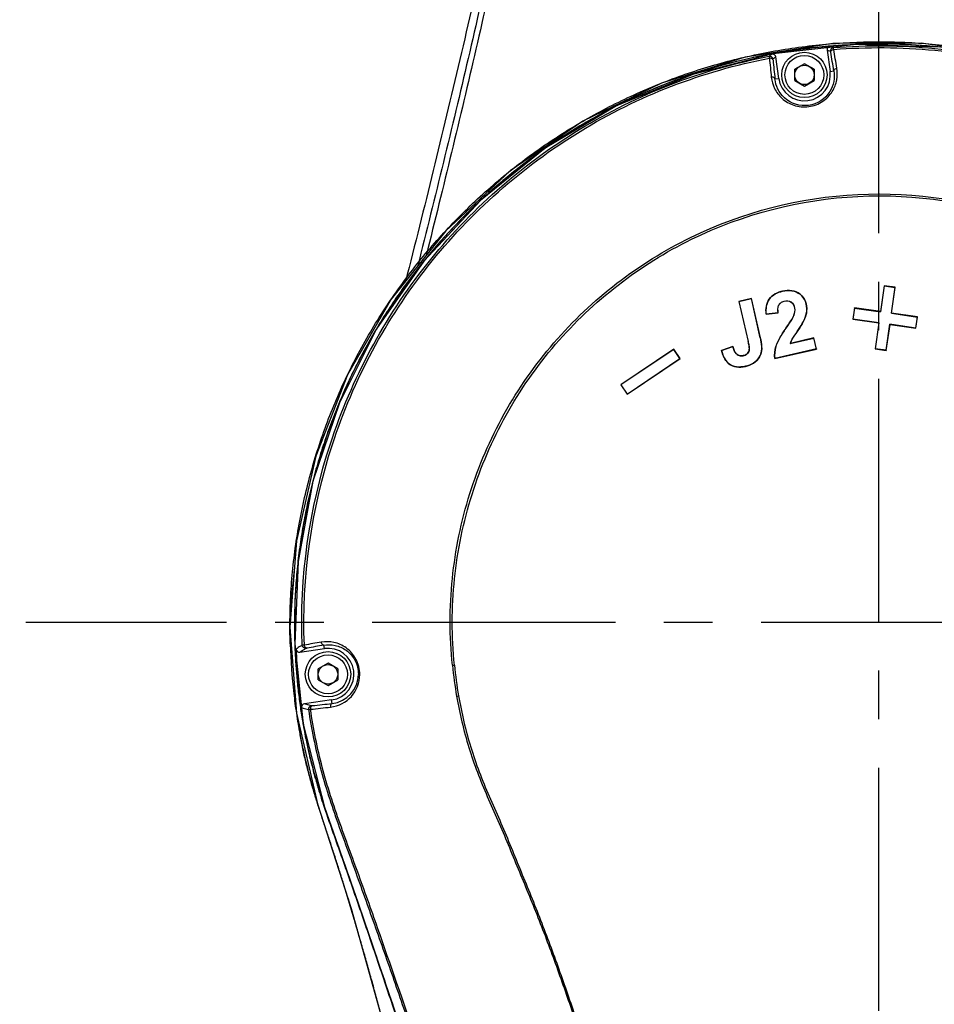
# Model space of a CAD drawing. Header units: millimetres. Extents: x 5828 to 6704, y 123 to 421.
# Tile 271 of 288: x 6551.17 to 6558.22, y 333.91 to 341.51. Entities that reach past the tile are written whole.
import ezdxf

# ---------------------------------------------------------------- set-up
doc = ezdxf.new("R2010")
doc.units = ezdxf.units.MM
doc.linetypes.add('CENTER', pattern=[0.6, 0.375, -0.075, 0.075, -0.075])
for name, color, linetype in [('中心线', 7, 'Continuous'), ('外形图', 7, 'Continuous'), ('尺寸标注', 7, 'Continuous'), ('运动范围', 7, 'Continuous')]:
    doc.layers.add(name, color=color, linetype=linetype)
doc.styles.add('微软雅黑', font='msyh.ttc', dxfattribs={"height": 1.5})
doc.dimstyles.new('尺寸标注_1_20比例', dxfattribs={"dimtxt": 1.5, "dimasz": 1.25, "dimexe": 0.5, "dimexo": 0.4, "dimgap": 0.5, "dimtad": 1, "dimdec": 1, "dimlfac": 20, "dimdsep": 46, "dimtxsty": '微软雅黑', "dimcen": 0.09, "dimadec": 0, "dimazin": 0, "dimtp": 0.01, "dimtm": 0.01, "dimtfac": 1, "dimtdec": 1, "dimtofl": 0, "dimtmove": 0, "dimatfit": 3, "dimfxl": 1, "dimtolj": 1, "dimarcsym": 0})

# ---------------------------------------------------------------- blocks, each defined once
blk = doc.blocks.new('*D1139')
at = {"layer": 'Defpoints', "color": 0}
for p in [(6498.9812, 336.8553), (6559.0462, 312.8006), (6498.9812, 278.1994)]:
    blk.add_point(p, dxfattribs=at)
at = {"layer": '尺寸标注', "color": 0, "lineweight": -2}
for p, q in [((6498.9812, 336.4553), (6498.9812, 277.6994)), ((6559.0462, 312.4006), (6559.0462, 277.6994)), ((6557.7962, 278.1994), (6500.2312, 278.1994))]:
    blk.add_line(p, q, dxfattribs=at)
at = {"layer": '尺寸标注', "color": 0}
for points in [[(6500.2312, 278.4078), (6500.2312, 277.9911), (6498.9812, 278.1994)], [(6557.7962, 277.9911), (6557.7962, 278.4078), (6559.0462, 278.1994)]]:
    blk.add_solid(points, dxfattribs=at)
at = {"layer": '尺寸标注', "color": 0, "insert": (6529.0137, 279.471), "char_height": 1.5, "attachment_point": 5, "style": '微软雅黑'}
blk.add_mtext('\\A1;\\A1;{\\fAlibaba PuHuiTi 3.0 55 Regular|b0|i0|c134|p18;1201.2}', dxfattribs=at)
blk = doc.blocks.new('*D1142')
at = {"layer": 'Defpoints', "color": 0}
for p in [(6543.4438, 336.8553), (6559.0462, 313.1006), (6543.4438, 284.9761)]:
    blk.add_point(p, dxfattribs=at)
at = {"layer": '尺寸标注', "color": 0, "lineweight": -2}
for p, q in [((6543.4438, 336.4553), (6543.4438, 284.4761)), ((6559.0462, 312.7006), (6559.0462, 284.4761)), ((6557.7962, 284.9761), (6544.6938, 284.9761))]:
    blk.add_line(p, q, dxfattribs=at)
at = {"layer": '尺寸标注', "color": 0}
for points in [[(6544.6938, 285.1845), (6544.6938, 284.7678), (6543.4438, 284.9761)], [(6557.7962, 284.7678), (6557.7962, 285.1845), (6559.0462, 284.9761)]]:
    blk.add_solid(points, dxfattribs=at)
at = {"layer": '尺寸标注', "color": 0, "insert": (6551.245, 286.2477), "char_height": 1.5, "attachment_point": 5, "style": '微软雅黑'}
blk.add_mtext('\\A1;\\A1;{\\fAlibaba PuHuiTi 3.0 55 Regular|b0|i0|c134|p18;312}', dxfattribs=at)
blk = doc.blocks.new('*D1144')
at = {"layer": 'Defpoints', "color": 0}
for p in [(6557.7962, 395.6702), (6487.6476, 286.2413), (6537.9972, 286.2413)]:
    blk.add_point(p, dxfattribs=at)
at = {"layer": '尺寸标注', "color": 0, "lineweight": -2}
for p, q in [((6557.3962, 395.6702), (6487.1476, 395.6702)), ((6487.6476, 394.4202), (6487.6476, 287.4913)), ((6537.5972, 286.2413), (6487.1476, 286.2413))]:
    blk.add_line(p, q, dxfattribs=at)
at = {"layer": '尺寸标注', "color": 0}
for points in [[(6487.856, 394.4202), (6487.4393, 394.4202), (6487.6476, 395.6702)], [(6487.4393, 287.4913), (6487.856, 287.4913), (6487.6476, 286.2413)]]:
    blk.add_solid(points, dxfattribs=at)
at = {"layer": '尺寸标注', "color": 0, "insert": (6486.376, 340.9558), "char_height": 1.5, "attachment_point": 5, "rotation": 90, "style": '微软雅黑'}
blk.add_mtext('\\A1;\\A1;{\\fAlibaba PuHuiTi 3.0 55 Regular|b0|i0|c134|p18;2188.6}', dxfattribs=at)

msp = doc.modelspace()

# ---------------------------------------------------------------- linework, layer by layer
at = {"layer": '中心线', "linetype": 'CENTER', "ltscale": 5}
for p, q in [((6557.7962, 330.8596), (6557.7962, 371.8928)), ((6564.7628, 336.8553), (6551.2158, 336.8553))]:
    msp.add_line(p, q, dxfattribs=at)
at = {"layer": '外形图', "linetype": 'ByBlock'}
for p, q in [((6557.397, 341.2718), (6557.4222, 341.2624)), ((6557.397, 341.2718), (6557.4194, 341.1072)), ((6557.445, 341.2908), (6557.4197, 341.3001)), ((6557.023, 341.0533), (6557.0005, 341.2189)), ((6557.2212, 341.1669), (6557.1462, 341.1236)), ((6557.1462, 341.037), (6557.1462, 341.1236)), ((6557.2962, 341.1236), (6557.2212, 341.1669)), ((6557.2962, 341.1236), (6557.2962, 341.037)), ((6556.994, 341.0494), (6557.023, 341.0533)), ((6557.1462, 341.037), (6557.2212, 340.9937)), ((6557.2212, 340.9937), (6557.2962, 341.037)), ((6557.4194, 341.1072), (6557.4484, 341.1112)), ((6557.8364, 339.4539), (6557.8078, 339.2535)), ((6557.8368, 339.4534), (6557.8082, 339.253)), ((6557.8368, 339.4534), (6557.8364, 339.4539)), ((6557.9223, 339.4416), (6557.8364, 339.4539)), ((6557.8368, 339.4534), (6557.9218, 339.4412)), ((6557.8937, 339.2412), (6557.9223, 339.4416)), ((6557.9218, 339.4412), (6557.9223, 339.4416)), ((6557.0528, 339.4114), (6557.0527, 339.4119)), ((6557.8932, 339.2408), (6557.9218, 339.4412)), ((6556.8121, 339.3548), (6556.7157, 339.3327)), ((6556.7162, 339.3324), (6556.7157, 339.3327)), ((6556.7157, 339.3327), (6556.7865, 339.0231)), ((6556.7162, 339.3324), (6556.8118, 339.3542)), ((6556.7162, 339.3324), (6556.7869, 339.0232)), ((6556.8118, 339.3542), (6556.8121, 339.3548)), ((6556.881, 339.0514), (6556.8118, 339.3542)), ((6556.8815, 339.0515), (6556.8121, 339.3548)), ((6556.9258, 339.2335), (6557.0195, 339.2453)), ((6556.9262, 339.234), (6556.9258, 339.2335)), ((6557.0189, 339.2457), (6556.9262, 339.234)), ((6557.0189, 339.2457), (6557.0195, 339.2453)), ((6557.1385, 339.2249), (6557.1381, 339.2251)), ((6557.6074, 339.282), (6557.5952, 339.1962)), ((6557.6078, 339.2815), (6557.5957, 339.1965)), ((6557.6078, 339.2815), (6557.6074, 339.282)), ((6557.8078, 339.2535), (6557.6074, 339.282)), ((6557.6078, 339.2815), (6557.8082, 339.253)), ((6557.8082, 339.253), (6557.8078, 339.2535)), ((6557.8932, 339.2408), (6557.8937, 339.2412)), ((6557.8932, 339.2408), (6558.0936, 339.2122)), ((6558.0941, 339.2126), (6557.8937, 339.2412)), ((6557.5957, 339.1965), (6557.5952, 339.1962)), ((6557.5952, 339.1962), (6557.7956, 339.1676)), ((6557.7961, 339.1679), (6557.5957, 339.1965)), ((6557.7956, 339.1676), (6557.767, 338.9672)), ((6557.7961, 339.1679), (6557.7675, 338.9675)), ((6557.7961, 339.1679), (6557.7956, 339.1676)), ((6557.8525, 338.9554), (6557.8811, 339.1558)), ((6557.8529, 338.9549), (6557.8815, 339.1553)), ((6557.8811, 339.1558), (6557.8815, 339.1553)), ((6558.0815, 339.1272), (6557.8811, 339.1558)), ((6557.8815, 339.1553), (6558.0819, 339.1267)), ((6558.0815, 339.1272), (6558.0936, 339.2122)), ((6558.0819, 339.1267), (6558.0941, 339.2126)), ((6558.0936, 339.2122), (6558.0941, 339.2126)), ((6558.0815, 339.1272), (6558.0819, 339.1267)), ((6556.7869, 339.0232), (6556.7865, 339.0231)), ((6556.881, 339.0514), (6556.8815, 339.0515)), ((6557.1121, 339.0084), (6557.2948, 339.0502)), ((6557.1121, 339.0084), (6557.1127, 339.009)), ((6557.2951, 339.0507), (6557.1127, 339.009)), ((6557.2948, 339.0502), (6557.2951, 339.0507)), ((6557.3141, 338.9657), (6557.2948, 339.0502)), ((6557.3146, 338.9654), (6557.2951, 339.0507)), ((6556.2133, 338.9632), (6555.8052, 338.6891)), ((6556.2132, 338.9626), (6555.8058, 338.689)), ((6556.2132, 338.9626), (6556.2133, 338.9632)), ((6556.261, 338.8913), (6556.2132, 338.9626)), ((6556.2616, 338.8912), (6556.2133, 338.9632)), ((6556.67, 338.9848), (6556.5812, 338.9535)), ((6556.5817, 338.9532), (6556.5812, 338.9535)), ((6556.5817, 338.9532), (6556.6697, 338.9842)), ((6556.6697, 338.9842), (6556.67, 338.9848)), ((6556.9926, 338.8917), (6557.3146, 338.9654)), ((6557.3141, 338.9657), (6556.993, 338.8923)), ((6557.3141, 338.9657), (6557.3146, 338.9654)), ((6557.7675, 338.9675), (6557.767, 338.9672)), ((6557.767, 338.9672), (6557.8529, 338.9549)), ((6557.8525, 338.9554), (6557.7675, 338.9675)), ((6557.8525, 338.9554), (6557.8529, 338.9549)), ((6555.8535, 338.6171), (6556.2616, 338.8912)), ((6555.8536, 338.6177), (6556.261, 338.8913)), ((6556.261, 338.8913), (6556.2616, 338.8912)), ((6556.993, 338.8923), (6556.9926, 338.8917)), ((6555.8058, 338.689), (6555.8052, 338.6891)), ((6555.8052, 338.6891), (6555.8535, 338.6171)), ((6555.8058, 338.689), (6555.8536, 338.6177)), ((6555.8536, 338.6177), (6555.8535, 338.6171)), ((6553.2857, 337.2651), (6553.2543, 336.9553)), ((6553.2524, 336.8199), (6553.3023, 336.1548)), ((6553.328, 336.6263), (6553.5181, 336.6533)), ((6553.3637, 336.6808), (6553.3476, 336.6794)), ((6553.5181, 336.6533), (6553.5143, 336.68)), ((6553.5462, 336.5419), (6553.4712, 336.4986)), ((6553.4712, 336.412), (6553.4712, 336.4986)), ((6553.6212, 336.4986), (6553.5462, 336.5419)), ((6553.6212, 336.4986), (6553.6212, 336.412)), ((6553.4712, 336.412), (6553.5462, 336.3687)), ((6553.5462, 336.3687), (6553.6212, 336.412)), ((6553.5743, 336.2573), (6553.3636, 336.2273)), ((6553.5781, 336.2305), (6553.5743, 336.2573))]:
    msp.add_line(p, q, dxfattribs=at)
for points in [[(6562.6791, 336.7201), (6562.3538, 337.7872), (6562.0081, 338.6128), (6561.5825, 339.322), (6561.1143, 339.9034), (6560.615, 340.3612), (6560.0539, 340.7388), (6559.4407, 341.0298), (6558.7911, 341.2267), (6558.1207, 341.3246), (6557.4394, 341.3218), (6556.7654, 341.2182), (6556.1193, 341.0173), (6555.5113, 340.7229), (6554.9516, 340.3398), (6554.4545, 339.8776), (6554.0336, 339.3493), (6553.6974, 338.7666), (6553.4516, 338.1398), (6553.3021, 337.4852), (6553.2524, 336.8199)], [(6558.2647, 341.2941), (6557.6224, 341.3144), (6556.9803, 341.2438), (6556.3597, 341.0846), (6555.7718, 340.8404), (6555.2223, 340.514), (6554.7224, 340.1116), (6554.2854, 339.6437), (6553.9206, 339.1207), (6553.6336, 338.5512), (6553.4297, 337.9453), (6553.3152, 337.3265), (6553.2907, 336.6905)], [(6553.2907, 336.6905), (6553.3549, 336.0712), (6553.518, 335.4312), (6553.7756, 334.6963), (6554.0739, 333.8179), (6554.4309, 332.7235), (6554.8862, 331.3034)], [(6553.3023, 336.1548), (6553.466, 335.4567), (6553.7239, 334.6474), (6553.9966, 333.6708)]]:
    msp.add_lwpolyline(points, dxfattribs=at)
for centre, radius in [((6557.2212, 341.0803), 0.175), ((6557.2212, 341.0803), 0.15), ((6557.2212, 341.0803), 0.075), ((6553.5462, 336.4553), 0.175), ((6553.5462, 336.4553), 0.15), ((6553.5462, 336.4553), 0.075)]:
    msp.add_circle(centre, radius, dxfattribs=at)
for centre, radius, start, end in [((6557.8013, 336.7397), 4.5762, 94.78401, 100.45162), ((6557.447, 341.2658), 0.025, 94.68314, 187.90302), ((6525.4917, 335.7651), 32.4272, 9.52547, 9.78573), ((6556.954, 341.1991), 0.025, 7.7885, 100.82714), ((6557.2103, 340.8997), 0.4159, 125.09932, 128.84689), ((6595.781, 345.1018), 39.0246, 185.7244, 185.94121), ((6556.9757, 341.2155), 0.025, 7.77042, 100.49858), ((6557.2396, 340.8786), 0.4159, 125.0964, 128.84689), ((6596.5904, 345.168), 39.81, 185.72728, 185.93836), ((6519.6748, 334.7418), 38.3069, 9.57115, 9.78995), ((6557.2212, 341.0803), 0.2, 187.75004, 7.75004), ((6557.6954, 336.8358), 4.4083, 181.55933, 181.88917), ((6557.6726, 336.8423), 4.3845, 181.42433, 181.98437), ((6557.8096, 336.828), 4.5573, 181.73521, 186.55726), ((6557.6936, 336.8357), 4.4065, 181.88918, 182.12591), ((6557.6886, 336.8355), 4.4016, 182.12573, 183.32769), ((6557.6785, 336.8425), 4.3905, 181.9843, 182.21467), ((6557.683, 336.8427), 4.395, 182.2147, 182.59719), ((6557.8689, 336.8527), 4.5811, 182.61726, 189.3343), ((6557.7412, 336.8456), 4.4461, 182.52206, 188.36075), ((6562.7628, 282.8327), 54.6623, 99.76174, 99.90113), ((6562.7328, 283.0975), 54.3697, 99.76177, 99.90112), ((6553.5462, 336.4553), 0.2, 278.08263, 98.08263), ((6554.4339, 337.4614), 0.939, 274.36913, 275.32675), ((6557.8336, 336.8571), 3.3444, 185.69654, 189.83316), ((6557.794, 336.8456), 3.2882, 185.57185, 189.75596), ((6553.5376, 336.4541), 0.2533, 276.39223, 359.82943), ((6553.5535, 336.4562), 0.227, 276.23712, 359.7356), ((6557.8073, 336.8273), 4.555, 186.55281, 188.49019), ((6554.4198, 337.101), 0.8236, 278.28375, 279.34673), ((6547.5525, 389.691), 53.8256, 276.24883, 276.41445), ((6548.1534, 384.5784), 48.6513, 276.21982, 276.40193), ((6557.6493, 336.8026), 4.3951, 188.47574, 190.68017), ((6557.6966, 336.8232), 4.4063, 189.31873, 190.09373), ((6557.7596, 336.8402), 4.4727, 189.59679, 190.13813), ((6560.769, 337.8486), 7.6447, 198.32901, 198.79161), ((6560.7971, 337.8573), 7.6728, 198.35067, 199.18095), ((6534.1766, 328.8407), 20.3925, 16.28186, 16.91394)]:
    msp.add_arc(centre, radius, start, end, dxfattribs=at)
for points, knots in [([(6555.8585, 353.3954), (6555.8652, 352.812), (6555.8629, 351.6441), (6555.8139, 350.1843), (6555.7449, 349.0168), (6555.6781, 348.1413), (6555.5965, 347.2666), (6555.5012, 346.3927), (6555.3913, 345.5201), (6555.262, 344.6498), (6555.1119, 343.7825), (6554.9438, 342.9182), (6554.761, 342.0566), (6554.5644, 341.1979), (6554.3587, 340.3412), (6554.2171, 339.771), (6554.1442, 339.4865)], [0, 0, 0, 0, 0.12449, 0.249171, 0.311577, 0.374021, 0.436504, 0.499024, 0.561572, 0.624144, 0.686744, 0.749368, 0.812008, 0.874659, 0.937325, 1, 1, 1, 1]), ([(6555.9111, 352.6533), (6555.9096, 352.3788), (6555.9053, 351.8291), (6555.8879, 351.0048), (6555.8576, 350.1806), (6555.8147, 349.3572), (6555.7585, 348.5344), (6555.6663, 347.4388), (6555.5218, 346.072), (6555.3301, 344.7107), (6555.1403, 343.6278), (6554.9821, 342.8185), (6554.811, 342.0119), (6554.629, 341.2078), (6554.4376, 340.4058), (6554.3049, 339.8725), (6554.2383, 339.6059)], [0, 0, 0, 0, 0.062442, 0.124995, 0.187482, 0.249988, 0.312499, 0.375004, 0.500011, 0.625015, 0.687516, 0.750018, 0.812516, 0.875013, 0.937507, 1, 1, 1, 1]), ([(6555.9273, 352.6497), (6555.9278, 352.377), (6555.9275, 351.831), (6555.9145, 351.0122), (6555.8871, 350.1936), (6555.8473, 349.3756), (6555.7938, 348.5584), (6555.7269, 347.7421), (6555.6483, 346.9269), (6555.5266, 345.8418), (6555.3768, 344.7599), (6555.1913, 343.6838), (6555.036, 342.8797), (6554.868, 342.0783), (6554.689, 341.2792), (6554.5006, 340.4824), (6554.3696, 339.9525), (6554.3037, 339.6876)], [0, 0, 0, 0, 0.062453, 0.125003, 0.187491, 0.249996, 0.312506, 0.37501, 0.437515, 0.500019, 0.625021, 0.687521, 0.750022, 0.812519, 0.875015, 0.937509, 1, 1, 1, 1]), ([(6553.2544, 336.69), (6553.2533, 336.7253), (6553.252, 336.7959), (6553.2527, 336.9019), (6553.2558, 337.0078), (6553.2634, 337.1489), (6553.2792, 337.3248), (6553.3082, 337.5348), (6553.3471, 337.7432), (6553.3958, 337.9495), (6553.4541, 338.1533), (6553.5219, 338.3541), (6553.599, 338.5516), (6553.6853, 338.7452), (6553.7807, 338.9345), (6553.8849, 339.1191), (6553.9976, 339.2987), (6554.1187, 339.4727), (6554.2478, 339.6409), (6554.4302, 339.8568), (6554.6768, 340.1103), (6554.9457, 340.3399), (6555.1729, 340.5081), (6555.349, 340.6261), (6555.5304, 340.7358), (6555.7167, 340.837), (6555.9076, 340.9293), (6556.1026, 341.0125), (6556.3012, 341.0865), (6556.5032, 341.1511), (6556.7079, 341.2062), (6556.9149, 341.2518), (6557.1239, 341.2877), (6557.3342, 341.314), (6557.5456, 341.3305), (6557.7574, 341.3374), (6557.9694, 341.3344), (6558.181, 341.3216), (6558.3567, 341.3028), (6558.4966, 341.2828), (6558.6359, 341.2595), (6558.8091, 341.2243), (6559.0146, 341.1725), (6559.2175, 341.1111), (6559.4174, 341.0404), (6559.6137, 340.9606), (6559.8061, 340.8717), (6559.9629, 340.7903), (6560.0859, 340.7208), (6560.2073, 340.6485), (6560.3559, 340.5528), (6560.4997, 340.4503), (6560.6118, 340.3642), (6560.6944, 340.2978), (6560.7754, 340.2294), (6560.8811, 340.1357), (6560.9836, 340.0383), (6561.0825, 339.9374), (6561.155, 339.8601), (6561.2257, 339.7812), (6561.2946, 339.7007), (6561.3617, 339.6188), (6561.427, 339.5354), (6561.4907, 339.4508), (6561.5527, 339.365), (6561.6131, 339.278), (6561.672, 339.19), (6561.7293, 339.1011), (6561.7759, 339.0261), (6561.8124, 338.9658), (6561.8484, 338.9051), (6561.8924, 338.8286), (6561.9436, 338.736), (6561.9932, 338.6424), (6562.041, 338.548), (6562.0794, 338.4685), (6562.1092, 338.4046), (6562.131, 338.3564), (6562.1524, 338.3079), (6562.1804, 338.2431), (6562.2075, 338.178), (6562.2337, 338.1125), (6562.253, 338.0632), (6562.2719, 338.0138), (6562.2966, 337.9478), (6562.3267, 337.8649), (6562.3616, 337.7651), (6562.3843, 337.6984), (6562.3954, 337.665)], [0, 0, 0, 0, 0.007814, 0.015629, 0.023443, 0.031257, 0.046884, 0.062511, 0.078136, 0.093762, 0.109389, 0.125015, 0.140643, 0.15627, 0.171899, 0.187528, 0.203157, 0.218787, 0.234416, 0.250045, 0.281293, 0.312542, 0.328171, 0.343799, 0.359428, 0.375057, 0.390686, 0.406315, 0.421944, 0.437573, 0.453202, 0.468831, 0.48446, 0.500089, 0.515717, 0.531345, 0.546973, 0.562602, 0.57823, 0.586044, 0.593859, 0.609487, 0.625116, 0.640743, 0.65637, 0.671997, 0.687624, 0.703251, 0.711066, 0.71888, 0.734509, 0.750138, 0.757953, 0.765769, 0.773584, 0.7814, 0.797029, 0.804844, 0.812658, 0.820471, 0.828282, 0.836092, 0.843902, 0.851711, 0.85952, 0.867329, 0.875136, 0.882941, 0.890746, 0.894648, 0.898551, 0.906356, 0.914162, 0.921969, 0.929776, 0.937584, 0.941488, 0.945391, 0.949295, 0.953198, 0.961004, 0.964906, 0.968808, 0.972709, 0.976609, 0.984408, 0.992205, 1, 1, 1, 1]), ([(6562.7717, 334.0109), (6562.7586, 334.3666), (6562.7095, 335.0771), (6562.6, 335.9606), (6562.4783, 336.6621), (6562.3692, 337.1848), (6562.2506, 337.7053), (6562.1088, 338.2206), (6561.9053, 338.7159), (6561.5601, 339.339), (6561.0042, 340.0433), (6560.1547, 340.7044), (6559.1743, 341.148), (6558.117, 341.3494), (6557.0423, 341.297), (6556.0086, 340.9975), (6555.0758, 340.4605), (6554.294, 339.7212), (6553.7082, 338.8182), (6553.3517, 337.8036), (6553.2806, 337.0884), (6553.2894, 336.7333)], [0, 0, 0, 0, 0.062563, 0.125124, 0.156408, 0.187692, 0.218976, 0.250257, 0.281538, 0.312829, 0.375305, 0.437776, 0.500252, 0.562726, 0.625205, 0.687679, 0.750154, 0.812631, 0.875101, 0.937562, 1, 1, 1, 1]), ([(6561.0834, 339.9012), (6561.0059, 339.9835), (6560.8446, 340.1425), (6560.6285, 340.3254), (6560.4478, 340.4615), (6560.262, 340.5907), (6560.0209, 340.7391), (6559.719, 340.8948), (6559.4063, 341.0273), (6559.0846, 341.1361), (6558.7556, 341.2206), (6558.4211, 341.2799), (6558.0832, 341.3137), (6557.7436, 341.3221), (6557.4044, 341.3053), (6557.1235, 341.2704), (6556.9008, 341.2301), (6556.6798, 341.1814), (6556.4617, 341.1204), (6556.2476, 341.0471), (6556.0892, 340.9861), (6555.9592, 340.9303), (6555.8566, 340.8827), (6555.7549, 340.8332), (6555.6296, 340.7676), (6555.4332, 340.6551), (6555.1959, 340.5008), (6554.9258, 340.2949), (6554.7139, 340.1071), (6554.5532, 339.9478), (6554.4372, 339.8239), (6554.3259, 339.6957), (6554.2196, 339.5634), (6554.1184, 339.4272), (6554.0225, 339.2871), (6553.932, 339.1435), (6553.847, 338.9966), (6553.7675, 338.8466), (6553.6938, 338.6937), (6553.6259, 338.5381), (6553.5639, 338.3801), (6553.5079, 338.2199), (6553.458, 338.0577), (6553.4143, 337.8937), (6553.3768, 337.7281), (6553.3458, 337.5612), (6553.3212, 337.3933), (6553.3031, 337.2245), (6553.2914, 337.0552), (6553.2862, 336.8855), (6553.2871, 336.7724), (6553.2887, 336.7158)], [0, 0, 0, 0, 0.031247, 0.062494, 0.078121, 0.093747, 0.124994, 0.156241, 0.187489, 0.218736, 0.249983, 0.28123, 0.312477, 0.343725, 0.374972, 0.406219, 0.421846, 0.437472, 0.468719, 0.484346, 0.499972, 0.515598, 0.523412, 0.531225, 0.546852, 0.562478, 0.593725, 0.624973, 0.65622, 0.671846, 0.687473, 0.703099, 0.718725, 0.734352, 0.749978, 0.765605, 0.781231, 0.796857, 0.812484, 0.82811, 0.843736, 0.859363, 0.874989, 0.890615, 0.906242, 0.921868, 0.937494, 0.953121, 0.968747, 0.984374, 1, 1, 1, 1]), ([(6557.4197, 341.3), (6557.4131, 341.2995), (6557.3999, 341.2927), (6557.3961, 341.2783), (6557.397, 341.2718)], [0, 0, 0, 0, 0.500003, 1, 1, 1, 1]), ([(6557.4238, 341.2554), (6557.423, 341.2631), (6557.4334, 341.2737), (6557.4439, 341.2762), (6557.4471, 341.2766)], [0, 0, 0, 0, 0.703315, 1, 1, 1, 1]), ([(6557.445, 341.2907), (6557.7053, 341.3113), (6558.2308, 341.3075), (6559.2598, 341.115), (6560.4584, 340.5383), (6561.3818, 339.5821), (6561.8239, 338.7815), (6562.015, 338.2964), (6562.0865, 338.0459), (6562.1182, 337.9198)], [0, 0, 0, 0, 0.125363, 0.250723, 0.500474, 0.750036, 0.875093, 0.937581, 1, 1, 1, 1]), ([(6557.4471, 341.2766), (6557.4467, 341.28), (6557.4453, 341.2842), (6557.446, 341.2898), (6557.445, 341.2907)], [0, 0, 0, 0, 0.728149, 1, 1, 1, 1]), ([(6557.4471, 341.2766), (6557.7065, 341.2971), (6558.2302, 341.2933), (6559.2554, 341.1012), (6560.4496, 340.526), (6561.3698, 339.5729), (6561.8105, 338.7748), (6562.0013, 338.2914), (6562.0729, 338.0417), (6562.1047, 337.9161)], [0, 0, 0, 0, 0.125354, 0.250677, 0.500344, 0.749963, 0.875065, 0.937586, 1, 1, 1, 1]), ([(6553.3476, 336.6794), (6553.3258, 337.2022), (6553.4765, 338.2649), (6554.2327, 339.676), (6555.2377, 340.5629), (6556.1825, 341.0287), (6556.6912, 341.174), (6556.9493, 341.2237)], [0, 0, 0, 0, 0.249682, 0.499458, 0.749245, 0.874618, 1, 1, 1, 1]), ([(6553.3637, 336.6808), (6553.3424, 337.2016), (6553.493, 338.2597), (6554.2454, 339.6655), (6555.2458, 340.5497), (6556.1869, 341.0146), (6556.6938, 341.1598), (6556.951, 341.2094)], [0, 0, 0, 0, 0.24962, 0.499331, 0.749112, 0.87455, 1, 1, 1, 1]), ([(6556.9493, 341.2237), (6556.9486, 341.2226), (6556.9508, 341.2173), (6556.9505, 341.2129), (6556.951, 341.2094)], [0, 0, 0, 0, 0.272603, 1, 1, 1, 1]), ([(6556.9791, 341.1953), (6556.9778, 341.2029), (6556.965, 341.2103), (6556.9542, 341.2099), (6556.951, 341.2094)], [0, 0, 0, 0, 0.702953, 1, 1, 1, 1]), ([(6556.9791, 341.1953), (6556.979, 341.197), (6556.9787, 341.1983), (6556.9786, 341.2022), (6556.9789, 341.2006), (6556.979, 341.2002)], [0, 0, 0, 0, 0.69741, 0.817892, 1, 1, 1, 1]), ([(6557.4222, 341.2624), (6557.4223, 341.2624), (6557.4235, 341.2597), (6557.4234, 341.2573), (6557.4238, 341.2548)], [0, 0, 0, 0, 0.040023, 1, 1, 1, 1]), ([(6556.966, 341.0623), (6556.9701, 341.0328), (6556.9859, 340.9718), (6557.0461, 340.8927), (6557.1396, 340.8373), (6557.2559, 340.8264), (6557.365, 340.8682), (6557.4401, 340.9467), (6557.477, 341.0391), (6557.4755, 341.1019), (6557.4718, 341.1314)], [0, 0, 0, 0, 0.110113, 0.227441, 0.357296, 0.50007, 0.642926, 0.772945, 0.890176, 1, 1, 1, 1]), ([(6557.4484, 341.1114), (6557.4482, 341.1136), (6557.451, 341.1247), (6557.4633, 341.1303), (6557.4718, 341.1314)], [0, 0, 0, 0, 0.20384, 1, 1, 1, 1]), ([(6556.994, 341.0494), (6556.9937, 341.0515), (6556.9881, 341.0616), (6556.9746, 341.0638), (6556.966, 341.0625)], [0, 0, 0, 0, 0.20268, 1, 1, 1, 1]), ([(6557.4484, 341.1112), (6557.4576, 341.0578), (6557.4336, 340.9283), (6557.2575, 340.8141), (6557.0573, 340.877), (6556.9995, 340.9954), (6556.994, 341.0494)], [0, 0, 0, 0, 0.2268, 0.499977, 0.77283, 1, 1, 1, 1]), ([(6554.5055, 336.5251), (6554.4829, 336.7469), (6554.4828, 337.1965), (6554.6192, 337.856), (6554.8857, 338.4751), (6555.3975, 339.2095), (6556.303, 339.909), (6557.628, 340.2494), (6558.9799, 340.0421), (6559.9506, 339.4353), (6560.5289, 338.7541), (6560.8604, 338.1673), (6561.0469, 337.5233), (6561.1455, 337.09), (6561.1932, 336.8729)], [0, 0, 0, 0, 0.062664, 0.125352, 0.188052, 0.250755, 0.375513, 0.500274, 0.625049, 0.749769, 0.812406, 0.874983, 0.937522, 1, 1, 1, 1]), ([(6554.5211, 336.5263), (6554.4991, 336.7471), (6554.4996, 337.1945), (6554.6359, 337.8506), (6554.9011, 338.4665), (6555.41, 339.1975), (6556.3106, 339.8946), (6557.6298, 340.2341), (6558.976, 340.0275), (6559.9423, 339.4227), (6560.518, 338.7441), (6560.8482, 338.1596), (6561.0348, 337.5179), (6561.1329, 337.086), (6561.1804, 336.8696)], [0, 0, 0, 0, 0.062633, 0.125283, 0.187936, 0.250591, 0.375284, 0.500058, 0.624852, 0.749573, 0.812231, 0.874843, 0.937447, 1, 1, 1, 1]), ([(6557.0527, 339.4119), (6557.0138, 339.403), (6556.9324, 339.3633), (6556.921, 339.2731), (6556.9258, 339.2335)], [0, 0, 0, 0, 0.500359, 1, 1, 1, 1]), ([(6556.9262, 339.234), (6556.9215, 339.2734), (6556.933, 339.3632), (6557.0141, 339.4026), (6557.0528, 339.4114)], [0, 0, 0, 0, 0.499611, 1, 1, 1, 1]), ([(6557.1127, 339.009), (6557.1194, 339.0317), (6557.1465, 339.072), (6557.1998, 339.1481), (6557.2469, 339.2361), (6557.2349, 339.3327), (6557.1929, 339.3936), (6557.1239, 339.421), (6557.0758, 339.4171), (6557.0527, 339.4119)], [0, 0, 0, 0, 0.125464, 0.251403, 0.500623, 0.625353, 0.749996, 0.874481, 1, 1, 1, 1]), ([(6557.0528, 339.4114), (6557.0759, 339.4167), (6557.124, 339.4205), (6557.1929, 339.393), (6557.2347, 339.3319), (6557.2462, 339.2353), (6557.1989, 339.1476), (6557.1457, 339.0715), (6557.1186, 339.0311), (6557.1121, 339.0084)], [0, 0, 0, 0, 0.125516, 0.249995, 0.374638, 0.499366, 0.748616, 0.874557, 1, 1, 1, 1]), ([(6557.0189, 339.2457), (6557.016, 339.2638), (6557.0139, 339.2939), (6557.0378, 339.3245), (6557.0714, 339.3399), (6557.1238, 339.3378), (6557.1426, 339.2996), (6557.1456, 339.2817)], [0, 0, 0, 0, 0.251217, 0.377348, 0.504044, 0.752233, 1, 1, 1, 1]), ([(6557.0195, 339.2453), (6557.0165, 339.2635), (6557.0142, 339.2937), (6557.0382, 339.3243), (6557.072, 339.3396), (6557.1246, 339.3369), (6557.1427, 339.2982), (6557.1454, 339.2803)], [0, 0, 0, 0, 0.251252, 0.377388, 0.504107, 0.752084, 1, 1, 1, 1]), ([(6557.1381, 339.2251), (6557.127, 339.1962), (6557.0903, 339.1452), (6557.0393, 339.0684), (6556.9949, 338.986), (6556.9889, 338.9223), (6556.9926, 338.8917)], [0, 0, 0, 0, 0.25008, 0.500764, 0.750987, 1, 1, 1, 1]), ([(6556.993, 338.8923), (6556.9893, 338.9227), (6556.9955, 338.9863), (6557.04, 339.0685), (6557.0909, 339.1452), (6557.1274, 339.1961), (6557.1385, 339.2249)], [0, 0, 0, 0, 0.248987, 0.499218, 0.749913, 1, 1, 1, 1]), ([(6556.5812, 338.9535), (6556.591, 338.9108), (6556.6377, 338.8184), (6556.7648, 338.8238), (6556.8451, 338.8609), (6556.9027, 338.9355), (6556.8913, 339.0085), (6556.8815, 339.0515)], [0, 0, 0, 0, 0.248165, 0.496274, 0.623176, 0.74943, 1, 1, 1, 1]), ([(6556.881, 339.0514), (6556.8908, 339.0085), (6556.9023, 338.9358), (6556.8449, 338.8614), (6556.7649, 338.8243), (6556.6383, 338.8186), (6556.5915, 338.9107), (6556.5817, 338.9532)], [0, 0, 0, 0, 0.25058, 0.376828, 0.503726, 0.751866, 1, 1, 1, 1]), ([(6556.6697, 338.9842), (6556.6751, 338.964), (6556.6842, 338.9306), (6556.7242, 338.9096), (6556.7565, 338.9138), (6556.786, 338.9289), (6556.7987, 338.9606), (6556.7946, 338.9924), (6556.7893, 339.0129), (6556.7869, 339.0232)], [0, 0, 0, 0, 0.24901, 0.373522, 0.499112, 0.62385, 0.748261, 0.873954, 1, 1, 1, 1]), ([(6556.7865, 339.0231), (6556.7888, 339.0128), (6556.7942, 338.9924), (6556.7983, 338.9607), (6556.7856, 338.9292), (6556.7561, 338.9142), (6556.7239, 338.91), (6556.6843, 338.9313), (6556.6754, 338.9646), (6556.67, 338.9848)], [0, 0, 0, 0, 0.126049, 0.251739, 0.376117, 0.500839, 0.626403, 0.750911, 1, 1, 1, 1]), ([(6553.791, 336.4534), (6553.7914, 336.4945), (6553.7712, 336.5753), (6553.6938, 336.6634), (6553.5953, 336.7085), (6553.5269, 336.7077), (6553.4948, 336.7036)], [0, 0, 0, 0, 0.281767, 0.542684, 0.778512, 1, 1, 1, 1]), ([(6553.2994, 336.6499), (6553.2997, 336.6432), (6553.3064, 336.6293), (6553.3213, 336.6253), (6553.328, 336.6263)], [0, 0, 0, 0, 0.50002, 1, 1, 1, 1]), ([(6553.3476, 336.6794), (6553.3429, 336.6769), (6553.3264, 336.6679), (6553.3103, 336.6579), (6553.2995, 336.6499)], [0, 0, 0, 0, 0.282035, 1, 1, 1, 1]), ([(6553.3279, 336.6263), (6553.3312, 336.6287), (6553.3466, 336.6395), (6553.363, 336.6489), (6553.376, 336.6558)], [0, 0, 0, 0, 0.218418, 1, 1, 1, 1]), ([(6553.376, 336.6556), (6553.3694, 336.6547), (6553.3546, 336.6589), (6553.348, 336.6726), (6553.3476, 336.6794)], [0, 0, 0, 0, 0.49915, 1, 1, 1, 1]), ([(6553.384, 336.6575), (6553.3817, 336.6572), (6553.3704, 336.6598), (6553.3648, 336.6723), (6553.3637, 336.6809)], [0, 0, 0, 0, 0.208752, 1, 1, 1, 1]), ([(6553.376, 336.6558), (6553.3762, 336.6559), (6553.3789, 336.6568), (6553.3818, 336.657), (6553.3844, 336.6574)], [0, 0, 0, 0, 0.071722, 1, 1, 1, 1]), ([(6553.514, 336.68), (6553.5119, 336.6799), (6553.501, 336.6829), (6553.4958, 336.6951), (6553.4947, 336.7036)], [0, 0, 0, 0, 0.198557, 1, 1, 1, 1]), ([(6553.5143, 336.68), (6553.5427, 336.685), (6553.6042, 336.684), (6553.6926, 336.6448), (6553.7627, 336.5653), (6553.7806, 336.4924), (6553.7805, 336.4551)], [0, 0, 0, 0, 0.219885, 0.454878, 0.716438, 1, 1, 1, 1]), ([(6553.2945, 336.58), (6553.2968, 336.5394), (6553.3027, 336.4581), (6553.3148, 336.3365), (6553.3303, 336.2152), (6553.3428, 336.1347), (6553.3496, 336.0945)], [0, 0, 0, 0, 0.250005, 0.500009, 0.750007, 1, 1, 1, 1]), ([(6553.7805, 336.4555), (6553.7808, 336.4546), (6553.7855, 336.4543), (6553.7884, 336.4536), (6553.7909, 336.4534)], [0, 0, 0, 0, 0.289415, 1, 1, 1, 1]), ([(6554.5384, 336.2859), (6554.5616, 336.1529), (6554.6085, 335.9551), (6554.6963, 335.6995), (6554.7742, 335.5126), (6554.8576, 335.3281), (6554.9361, 335.1416), (6555.0129, 334.9545), (6555.1159, 334.7055), (6555.2402, 334.3927), (6555.3758, 334.0129), (6555.5061, 333.632), (6555.6743, 333.1243), (6555.8669, 332.4873), (6556.0581, 331.717), (6556.2218, 330.9482), (6556.3172, 330.4357), (6556.3607, 330.1802)], [0, 0, 0, 0, 0.063409, 0.095112, 0.126815, 0.158502, 0.190171, 0.221826, 0.253474, 0.316711, 0.379823, 0.442829, 0.505722, 0.630973, 0.755227, 0.878294, 1, 1, 1, 1]), ([(6554.5536, 336.2883), (6554.5766, 336.1552), (6554.6233, 335.9574), (6554.7106, 335.7017), (6554.7887, 335.5148), (6554.8711, 335.3299), (6554.9492, 335.1432), (6555.0254, 334.9559), (6555.1282, 334.7068), (6555.2515, 334.3937), (6555.3863, 334.0136), (6555.5159, 333.6325), (6555.6835, 333.1246), (6555.875, 332.4873), (6556.0654, 331.7168), (6556.2266, 330.948), (6556.3242, 330.436), (6556.3608, 330.1797)], [0, 0, 0, 0, 0.06342, 0.09513, 0.126834, 0.158528, 0.1902, 0.221859, 0.253513, 0.316755, 0.379878, 0.442893, 0.505794, 0.631061, 0.755329, 0.878404, 1, 1, 1, 1]), ([(6553.3636, 336.2273), (6553.3573, 336.2264), (6553.3449, 336.2193), (6553.3415, 336.2054), (6553.3424, 336.1991)], [0, 0, 0, 0, 0.500025, 1, 1, 1, 1]), ([(6553.3424, 336.199), (6553.3461, 336.1976), (6553.3635, 336.1915), (6553.3815, 336.1874), (6553.3955, 336.1844)], [0, 0, 0, 0, 0.217529, 1, 1, 1, 1]), ([(6553.4166, 336.213), (6553.4115, 336.214), (6553.3936, 336.2179), (6553.3759, 336.2227), (6553.3636, 336.2273)], [0, 0, 0, 0, 0.283154, 1, 1, 1, 1]), ([(6553.4166, 336.213), (6553.4103, 336.212), (6553.3979, 336.2048), (6553.3946, 336.1907), (6553.3955, 336.1844)], [0, 0, 0, 0, 0.499118, 1, 1, 1, 1]), ([(6553.3953, 336.1844), (6553.4182, 336.0339), (6553.4779, 335.7348), (6553.5964, 335.3729), (6553.702, 335.0878), (6553.8054, 334.8022), (6553.9324, 334.4449), (6554.0831, 334.0162), (6554.2773, 333.4448), (6554.416, 333.0145), (6554.5037, 332.7266)], [0, 0, 0, 0, 0.125606, 0.251138, 0.313874, 0.37658, 0.501834, 0.626881, 0.751629, 1, 1, 1, 1]), ([(6553.3955, 336.1844), (6553.3961, 336.1842), (6553.4014, 336.1843), (6553.4066, 336.1848), (6553.4112, 336.1853)], [0, 0, 0, 0, 0.110093, 1, 1, 1, 1]), ([(6553.4244, 336.2135), (6553.4221, 336.2131), (6553.4119, 336.2076), (6553.4099, 336.1939), (6553.4112, 336.1853)], [0, 0, 0, 0, 0.2104, 1, 1, 1, 1]), ([(6554.517, 332.7277), (6554.4296, 333.0154), (6554.246, 333.59), (6553.9976, 334.3028), (6553.7968, 334.8747), (6553.6367, 335.3014), (6553.4927, 335.7351), (6553.4338, 336.0347), (6553.4112, 336.1853)], [0, 0, 0, 0, 0.248247, 0.497964, 0.623198, 0.748623, 0.874296, 1, 1, 1, 1]), ([(6553.4244, 336.2135), (6553.4234, 336.2134), (6553.4214, 336.2132), (6553.4199, 336.213), (6553.4173, 336.2128), (6553.4185, 336.2132), (6553.4188, 336.2132)], [0, 0, 0, 0, 0.395446, 0.718651, 0.867009, 1, 1, 1, 1]), ([(6553.5781, 336.2305), (6553.576, 336.2301), (6553.5662, 336.2243), (6553.5645, 336.211), (6553.5658, 336.2024)], [0, 0, 0, 0, 0.197726, 1, 1, 1, 1]), ([(6553.3122, 336.092), (6553.3206, 336.0413), (6553.3345, 335.9656), (6553.3557, 335.8651), (6553.3728, 335.79), (6553.3882, 335.7277), (6553.4012, 335.678), (6553.4112, 335.6409), (6553.4215, 335.6038), (6553.4357, 335.5545), (6553.4468, 335.5177), (6553.4543, 335.4931)], [0, 0, 0, 0, 0.250114, 0.375158, 0.500182, 0.62518, 0.687669, 0.750149, 0.81262, 0.875083, 1, 1, 1, 1]), ([(6553.3568, 336.0529), (6553.3614, 336.0271), (6553.3711, 335.9756), (6553.3869, 335.8987), (6553.4042, 335.822), (6553.4197, 335.7584), (6553.4329, 335.7078), (6553.4432, 335.6699), (6553.4538, 335.632), (6553.4648, 335.5944), (6553.4762, 335.5568), (6553.4917, 335.5068), (6553.5039, 335.4694), (6553.5121, 335.4446)], [0, 0, 0, 0, 0.125007, 0.250026, 0.37505, 0.500066, 0.562569, 0.625067, 0.68756, 0.750047, 0.812531, 0.875016, 1, 1, 1, 1]), ([(6553.4299, 335.575), (6553.42, 335.609), (6553.4057, 335.6602), (6553.3878, 335.7287), (6553.375, 335.7803), (6553.3628, 335.832), (6553.3475, 335.9012), (6553.337, 335.9533), (6553.3304, 335.9881)], [0, 0, 0, 0, 0.249924, 0.374933, 0.499955, 0.624977, 0.749993, 1, 1, 1, 1]), ([(6553.6655, 334.8407), (6553.6608, 334.856), (6553.6513, 334.8867), (6553.637, 334.9326), (6553.6225, 334.9785), (6553.6029, 335.0396), (6553.5831, 335.1007), (6553.5631, 335.1617), (6553.548, 335.2074), (6553.5328, 335.2531), (6553.5175, 335.2989), (6553.5024, 335.3446), (6553.4873, 335.3905), (6553.4724, 335.4364), (6553.4578, 335.4825), (6553.4436, 335.5286), (6553.4344, 335.5595), (6553.4299, 335.575)], [0, 0, 0, 0, 0.062423, 0.124834, 0.187235, 0.249633, 0.374449, 0.43688, 0.499335, 0.56182, 0.624336, 0.686881, 0.749452, 0.812048, 0.87467, 0.93732, 1, 1, 1, 1]), ([(6553.5317, 335.3861), (6553.5389, 335.3649), (6553.5499, 335.3331), (6553.5646, 335.2907), (6553.5795, 335.2484), (6553.5981, 335.1956), (6553.628, 335.1111), (6553.658, 335.0267), (6553.6879, 334.9422), (6553.7103, 334.8788), (6553.7324, 334.8154), (6553.7618, 334.7307), (6553.7982, 334.6248), (6553.8344, 334.5188), (6553.8633, 334.4339), (6553.8922, 334.3491), (6553.9282, 334.243), (6553.9712, 334.1156), (6554.014, 333.9882), (6554.0565, 333.8607), (6554.0987, 333.7331), (6554.1408, 333.6054), (6554.1826, 333.4776), (6554.2381, 333.3072), (6554.307, 333.094), (6554.3892, 332.838), (6554.4572, 332.6245), (6554.5114, 332.4537), (6554.5519, 332.3255), (6554.5924, 332.1973), (6554.6464, 332.0264), (6554.7004, 331.8555), (6554.7546, 331.6847), (6554.7953, 331.5566), (6554.8363, 331.4285), (6554.8638, 331.3432), (6554.8776, 331.3006)], [0, 0, 0, 0, 0.015629, 0.023444, 0.031258, 0.046885, 0.062511, 0.093759, 0.109383, 0.125006, 0.14063, 0.156255, 0.187505, 0.218756, 0.234381, 0.250006, 0.281256, 0.312506, 0.343755, 0.375005, 0.406254, 0.437504, 0.468754, 0.500004, 0.562504, 0.625003, 0.687502, 0.718752, 0.750002, 0.781252, 0.812501, 0.875001, 0.90625, 0.9375, 0.96875, 1, 1, 1, 1]), ([(6553.6259, 335.1234), (6553.718, 334.8662), (6553.8731, 334.4137), (6554.0923, 333.7667), (6554.347, 332.9874), (6554.5346, 332.4018), (6554.6592, 332.0113)], [0, 0, 0, 0, 0.249998, 0.437499, 0.624999, 1, 1, 1, 1]), ([(6553.7478, 334.5667), (6553.7411, 334.5896), (6553.7275, 334.6353), (6553.7002, 334.7267), (6553.6795, 334.7951), (6553.6655, 334.8407)], [0, 0, 0, 0, 0.250031, 0.500055, 1, 1, 1, 1]), ([(6553.9967, 333.6709), (6553.987, 333.7084), (6553.9675, 333.7834), (6553.9377, 333.8957), (6553.9075, 334.0079), (6553.8766, 334.12), (6553.8504, 334.2132), (6553.8292, 334.2877), (6553.8078, 334.3622), (6553.7807, 334.4552), (6553.7588, 334.5296), (6553.7478, 334.5667)], [0, 0, 0, 0, 0.125007, 0.250006, 0.374996, 0.49998, 0.624967, 0.687464, 0.749965, 0.874978, 1, 1, 1, 1])]:
    msp.add_open_spline(points, degree=3, knots=knots, dxfattribs=at)
for points in [[(6557.1454, 339.2803), (6557.1481, 339.2619), (6557.1447, 339.2424), (6557.1381, 339.2251)], [(6557.1456, 339.2817), (6557.1487, 339.2629), (6557.1453, 339.2427), (6557.1385, 339.2249)], [(6553.3585, 336.0509), (6553.3953, 335.8445), (6553.4486, 335.6407), (6553.5145, 335.4417)], [(6553.5503, 335.3364), (6553.575, 335.2653), (6553.6005, 335.1943), (6553.6259, 335.1234)]]:
    msp.add_open_spline(points, degree=3, dxfattribs=at)
at = {"layer": '运动范围'}
for radius, start, end in [(58.815, 350, 225), (14.3524, 77.11671, 240.80898)]:
    msp.add_arc((6557.7962, 336.8553), radius, start, end, dxfattribs=at)

# ---------------------------------------------------------------- dimensions: what is measured, and where the dimension line sits
at = {"layer": '尺寸标注'}
dim = msp.add_linear_dim(base=(6487.6476, 286.2413), p1=(6557.7962, 395.6702), p2=(6537.9972, 286.2413), angle=90, text='\\A1;{\\fAlibaba PuHuiTi 3.0 55 Regular|b0|i0|c134|p18;2188.6}', dimstyle='尺寸标注_1_20比例', dxfattribs=at)
dim.commit()
dim.dimension.update_dxf_attribs({"geometry": '*D1144', "text_midpoint": (6487.6476, 340.9558), "dimtype": 160})
for base, p1, p2, text, picture, middle in [((6498.9812, 278.1994), (6559.0462, 312.8006), (6498.9812, 336.8553), '\\A1;{\\fAlibaba PuHuiTi 3.0 55 Regular|b0|i0|c134|p18;1201.2}', '*D1139', (6529.0137, 278.1994)), ((6543.4438, 284.9761), (6559.0462, 313.1006), (6543.4438, 336.8553), '\\A1;{\\fAlibaba PuHuiTi 3.0 55 Regular|b0|i0|c134|p18;312}', '*D1142', (6551.245, 284.9761))]:
    dim = msp.add_linear_dim(base=base, p1=p1, p2=p2, text=text, dimstyle='尺寸标注_1_20比例', dxfattribs=at)
    dim.commit()
    dim.dimension.update_dxf_attribs({"geometry": picture, "text_midpoint": middle, "dimtype": 160})

doc.saveas('drawing.dxf')
